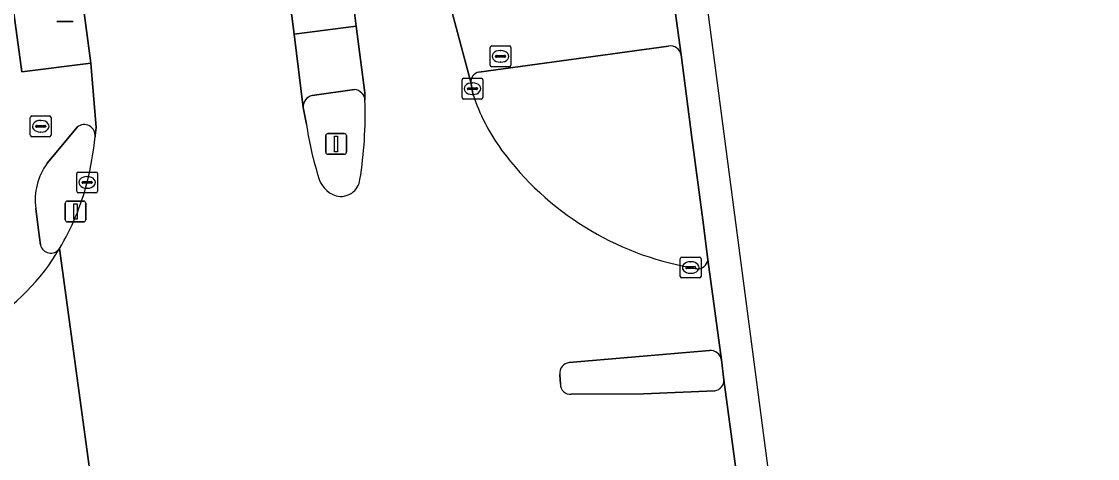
# Model space of a CAD drawing. Extents: x 160554 to 161248, y 385329 to 386506.
# Drawn here: x 161161.2 to 161213.1, y 385731.1 to 385752.1 of the extents above; entities that cross this region are included whole.
import ezdxf

# ---------------------------------------------------------------- set-up
doc = ezdxf.new("R2010")
doc.units = 0
for name, color, linetype in [('IMGEO_Fietspad_gesloten', 7, 'Continuous'), ('IMGEO_Kolk', 7, 'Continuous'), ('IMGEO_Lichtmast', 7, 'Continuous'), ('IMGEO_OVBaan_gesloten', 7, 'Continuous'), ('IMGEO_Rijbaan_regionaal_gesloten', 7, 'Continuous'), ('IMGEO_Rioolput', 7, 'Continuous'), ('IMGEO_Verkeerseiland_gesloten', 7, 'Continuous'), ('IMGEO_Verkeerseiland_groen', 7, 'Continuous'), ('IMGEO_Verkeersregelinstallatiepaal', 7, 'Continuous'), ('IMGEO_Voetpad_open', 7, 'Continuous')]:
    doc.layers.add(name, color=color, linetype=linetype)

msp = doc.modelspace()

# ---------------------------------------------------------------- linework, layer by layer
at = {"layer": 'IMGEO_Fietspad_gesloten'}
for points in [[(161164.778, 385746.597), (161164.791, 385746.66), (161164.83, 385747.039), (161164.571, 385750.139), (161161.251, 385749.726), (161160.791, 385753.141), (161160.025, 385761.199), (161158.851, 385776.764), (161153.599, 385817.399)], [(161192.547, 385753.94), (161183.408, 385752.71), (161182.005, 385752.518), (161182.896, 385749.159)], [(161193.018, 385750.537), (161192.547, 385753.94)], [(161177.363, 385751.925), (161174.379, 385751.526), (161174.813, 385748.009)], [(161177.785, 385748.349), (161177.774, 385748.705), (161177.363, 385751.925)], [(161183.274, 385749.705), (161192.407, 385750.958)], [(161175.246, 385748.574), (161177.285, 385748.869)], [(161162.473, 385745.319), (161162.989, 385745.94), (161163.921, 385747.062)], [(161162.151, 385741.385), (161162.056, 385742.098), (161161.922, 385743.141)]]:
    msp.add_lwpolyline(points, dxfattribs=at)
for centre, radius, start, end in [((161192.497, 385750.435), 0.531, 11.0826, 99.781), ((161183.351, 385749.248), 0.463, 99.5221, 191.0876), ((161175.341, 385748.053), 0.53, 100.337, 184.7319), ((161177.23, 385748.316), 0.555, 3.3842, 84.3692), ((161164.256, 385746.657), 0.526, 353.4938, 129.5386), ((161164.868, 385743.554), 2.975, 143.6168, 187.989), ((161162.647, 385741.504), 0.51, 193.4459, 324.7318), ((161154.25, 385746.336), 10.197, 300.5785, 329.8151)]:
    msp.add_arc(centre, radius, start, end, dxfattribs=at)
at = {"layer": 'IMGEO_Kolk'}
for p, q in [((161182.459, 385748.482), (161182.459, 385749.334)), ((161182.534, 385749.408), (161183.386, 385749.408)), ((161182.947, 385749.188), (161182.972, 385749.188)), ((161183.46, 385749.334), (161183.46, 385748.482)), ((161182.718, 385748.902), (161182.718, 385748.914)), ((161183.156, 385748.865), (161182.758, 385748.865)), ((161182.761, 385748.951), (161183.159, 385748.951)), ((161182.97, 385748.628), (161182.945, 385748.628)), ((161183.202, 385748.914), (161183.202, 385748.902)), ((161183.386, 385748.408), (161182.534, 385748.408)), ((161163.895, 385743.971), (161163.895, 385744.823)), ((161163.97, 385744.897), (161164.822, 385744.897)), ((161164.197, 385744.44), (161164.595, 385744.44)), ((161164.383, 385744.677), (161164.408, 385744.677)), ((161164.896, 385744.823), (161164.896, 385743.971)), ((161164.154, 385744.391), (161164.154, 385744.403)), ((161164.592, 385744.354), (161164.194, 385744.354)), ((161164.406, 385744.117), (161164.381, 385744.117)), ((161164.638, 385744.403), (161164.638, 385744.391)), ((161164.822, 385743.897), (161163.97, 385743.897)), ((161193.05, 385740.801), (161193.902, 385740.801)), ((161192.975, 385739.875), (161192.975, 385740.727)), ((161193.234, 385740.295), (161193.234, 385740.307)), ((161193.277, 385740.344), (161193.675, 385740.344)), ((161193.463, 385740.581), (161193.488, 385740.581)), ((161193.718, 385740.307), (161193.718, 385740.295)), ((161193.976, 385740.727), (161193.976, 385739.875)), ((161193.902, 385739.801), (161193.05, 385739.801)), ((161193.672, 385740.258), (161193.274, 385740.258)), ((161193.486, 385740.021), (161193.461, 385740.021))]:
    msp.add_line(p, q, dxfattribs=at)
for points in [[(161182.459, 385748.482), (161182.459, 385749.334)], [(161182.534, 385749.408), (161183.386, 385749.408)], [(161183.46, 385749.334), (161183.46, 385748.482)], [(161183.386, 385748.408), (161182.534, 385748.408)], [(161163.895, 385743.971), (161163.895, 385744.823)], [(161163.97, 385744.897), (161164.822, 385744.897)], [(161164.896, 385744.823), (161164.896, 385743.971)], [(161164.822, 385743.897), (161163.97, 385743.897)], [(161193.05, 385740.801), (161193.902, 385740.801)], [(161192.975, 385739.875), (161192.975, 385740.727)], [(161193.976, 385740.727), (161193.976, 385739.875)], [(161193.902, 385739.801), (161193.05, 385739.801)]]:
    msp.add_lwpolyline(points, dxfattribs=at)
for centre, radius, start, end in [((161182.536, 385749.332), 0.0765, 91.552, 178.448), ((161182.536, 385749.332), 0.0765, 91.552, 178.448), ((161183.384, 385749.332), 0.0765, 1.552, 88.448), ((161183.384, 385749.332), 0.0765, 1.552, 88.448), ((161182.758, 385748.911), 0.0403, 85.8775, 175.7526), ((161182.755, 385748.901), 0.0366, 178.938, 274.7102), ((161183.159, 385748.908), 0.043, 264.8664, 352.4533), ((161183.163, 385748.913), 0.0386, 1.7309, 96.639), ((161182.536, 385748.484), 0.0765, 181.552, 268.448), ((161182.536, 385748.484), 0.0765, 181.552, 268.448), ((161183.384, 385748.484), 0.0765, 271.552, 358.448), ((161183.384, 385748.484), 0.0765, 271.552, 358.448), ((161163.972, 385744.821), 0.0765, 91.552, 178.448), ((161163.972, 385744.821), 0.0765, 91.552, 178.448), ((161164.194, 385744.4), 0.0403, 85.8775, 175.7526), ((161164.599, 385744.402), 0.0386, 1.7309, 96.639), ((161164.82, 385744.821), 0.0765, 1.552, 88.448), ((161164.82, 385744.821), 0.0765, 1.552, 88.448), ((161163.972, 385743.973), 0.0765, 181.552, 268.448), ((161163.972, 385743.973), 0.0765, 181.552, 268.448), ((161164.191, 385744.39), 0.0366, 178.938, 274.7102), ((161164.595, 385744.397), 0.043, 264.8664, 352.4533), ((161164.82, 385743.973), 0.0765, 271.552, 358.448), ((161164.82, 385743.973), 0.0765, 271.552, 358.448), ((161193.052, 385740.725), 0.0765, 91.552, 178.448), ((161193.052, 385740.725), 0.0765, 91.552, 178.448), ((161193.9, 385740.725), 0.0765, 1.552, 88.448), ((161193.9, 385740.725), 0.0765, 1.552, 88.448), ((161193.274, 385740.304), 0.0403, 85.8775, 175.7526), ((161193.271, 385740.294), 0.0366, 178.938, 274.7102), ((161193.675, 385740.301), 0.043, 264.8664, 352.4533), ((161193.679, 385740.306), 0.0386, 1.7309, 96.639), ((161193.052, 385739.877), 0.0765, 181.552, 268.448), ((161193.052, 385739.877), 0.0765, 181.552, 268.448), ((161193.9, 385739.877), 0.0765, 271.552, 358.448), ((161193.9, 385739.877), 0.0765, 271.552, 358.448)]:
    msp.add_arc(centre, radius, start, end, dxfattribs=at)
for centre, major_axis, ratio, start_param, end_param in [((161182.946, 385748.908), (-0.387, 0.002), 0.722429, 4.712389, 7.853982), ((161182.971, 385748.908), (-0.39, 0.002), 0.717154, 1.570796, 4.712389), ((161164.382, 385744.397), (-0.387, 0.002), 0.722429, 4.712389, 7.853982), ((161164.407, 385744.397), (-0.39, 0.002), 0.717154, 1.570796, 4.712389), ((161193.462, 385740.301), (-0.387, 0.002), 0.722429, 4.712389, 7.853982), ((161193.487, 385740.301), (-0.39, 0.002), 0.717154, 1.570796, 4.712389)]:
    msp.add_ellipse(centre, major_axis=major_axis, ratio=ratio, start_param=start_param, end_param=end_param, dxfattribs=at)
at = {"layer": 'IMGEO_Lichtmast'}
for p, q in [((161175.897, 385745.85), (161175.897, 385746.65)), ((161175.897, 385746.65), (161175.897, 385745.85)), ((161175.997, 385746.75), (161176.787, 385746.75)), ((161176.787, 385746.75), (161175.997, 385746.75)), ((161176.887, 385746.65), (161176.887, 385745.85)), ((161176.887, 385745.85), (161176.887, 385746.65)), ((161176.787, 385745.75), (161175.997, 385745.75)), ((161175.997, 385745.75), (161176.787, 385745.75)), ((161163.345, 385742.599), (161163.345, 385743.399)), ((161163.345, 385743.399), (161163.345, 385742.599)), ((161163.445, 385743.499), (161164.235, 385743.499)), ((161164.235, 385743.499), (161163.445, 385743.499)), ((161164.335, 385743.399), (161164.335, 385742.599)), ((161164.335, 385742.599), (161164.335, 385743.399)), ((161164.235, 385742.499), (161163.445, 385742.499)), ((161163.445, 385742.499), (161164.235, 385742.499))]:
    msp.add_line(p, q, dxfattribs=at)
for points in [[(161176.317, 385746.625), (161176.467, 385746.625), (161176.467, 385745.875), (161176.317, 385745.875), (161176.317, 385746.625)], [(161163.765, 385743.374), (161163.915, 385743.374), (161163.915, 385742.624), (161163.765, 385742.624), (161163.765, 385743.374)]]:
    msp.add_lwpolyline(points, dxfattribs=at)
for centre, start, end in [((161175.997, 385746.65), 90, 180), ((161175.997, 385746.65), 90, 180), ((161176.787, 385746.65), 0, 90), ((161176.787, 385746.65), 360, 90), ((161175.997, 385745.85), 180, 270), ((161175.997, 385745.85), 180, 270), ((161176.787, 385745.85), 270, 0), ((161176.787, 385745.85), 270, 0), ((161163.445, 385743.399), 90, 180), ((161163.445, 385743.399), 90, 180), ((161164.235, 385743.399), 0, 90), ((161164.235, 385743.399), 360, 90), ((161163.445, 385742.599), 180, 270), ((161163.445, 385742.599), 180, 270), ((161164.235, 385742.599), 270, 0), ((161164.235, 385742.599), 270, 0)]:
    msp.add_arc(centre, 0.1, start, end, dxfattribs=at)
at = {"layer": 'IMGEO_OVBaan_gesloten'}
for points in [[(161213.073, 385609.979), (161196.575, 385735.387), (161182.706, 385840.813), (161167.141, 385959.129), (161140.774, 386160.649)], [(161139.162, 386158.234), (161139.958, 386152.089), (161140.803, 386145.482), (161141.188, 386142.52), (161141.548, 386139.783), (161145.073, 386113.098), (161149.257, 386081.304), (161156.366, 386027.725), (161169.507, 385928.499), (161170.47, 385921.206), (161171.762, 385911.427), (161191.085, 385765.148), (161192.123, 385757.419), (161192.129, 385757.369), (161192.547, 385753.94), (161193.018, 385750.537), (161193.532, 385746.558), (161194.059, 385742.593), (161194.306, 385740.679), (161194.958, 385735.855), (161195.08, 385734.903), (161196.215, 385726.449)]]:
    msp.add_lwpolyline(points, dxfattribs=at)
at = {"layer": 'IMGEO_Rijbaan_regionaal_gesloten'}
for points in [[(161157.382, 385804.633), (161163.307, 385759.771), (161163.452, 385758.522), (161164.132, 385753.535), (161164.571, 385750.139), (161164.83, 385747.039), (161164.791, 385746.66), (161164.778, 385746.597)], [(161174.813, 385748.009), (161174.379, 385751.526), (161173.94, 385754.892), (161171.633, 385772.262), (161169.863, 385785.251), (161168.893, 385792.102)], [(161182.979, 385748.66), (161182.896, 385749.159), (161182.005, 385752.518), (161181.119, 385755.811), (161180.918, 385756.895), (161177.556, 385776.091), (161176.166, 385784.258)], [(161174.626, 385772.42), (161176.631, 385757.563), (161176.879, 385755.872), (161176.943, 385755.268), (161177.363, 385751.925), (161177.774, 385748.705), (161177.785, 385748.349)], [(161174.967, 385747.205), (161174.813, 385748.009)], [(161165.338, 385724.616), (161163.064, 385741.209)], [(161163.064, 385741.209), (161165.338, 385724.616), (161165.45, 385724.513), (161165.613, 385724.367)], [(161193.766, 385740.232), (161193.476, 385740.301)], [(161194.958, 385735.855), (161194.306, 385740.679)], [(161187.619, 385735.728), (161190.625, 385735.991), (161194.377, 385736.308)], [(161187.2, 385734.685), (161187.171, 385735.158)], [(161196.215, 385726.449), (161195.08, 385734.903)], [(161194.64, 385734.373), (161191.21, 385734.222), (161187.715, 385734.203)]]:
    msp.add_lwpolyline(points, dxfattribs=at)
for centre, radius, start, end in [((161192.159, 385751.668), 9.66, 198.1404, 216.2535), ((161157.648, 385747.708), 20.147, 350.9247, 1.8236), ((161190.115, 385749.305), 15.293, 187.8944, 197.3263), ((161151.031, 385747.851), 13.804, 345.5105, 354.7887), ((161196, 385754.528), 14.449, 216.3925, 259.9401), ((161176.79, 385744.986), 1.295, 190.4501, 252.4389), ((161176.621, 385744.654), 0.93, 256.1585, 352.3468), ((161152.835, 385747.355), 11.933, 329.0002, 345.6478), ((161154.25, 385746.336), 10.197, 300.5785, 329.8151), ((161193.794, 385740.748), 0.517, 266.9471, 352.2874), ((161194.416, 385735.759), 0.55, 10.0133, 94.1004), ((161187.684, 385735.216), 0.516, 97.233, 186.4348), ((161187.677, 385734.678), 0.477, 179.1845, 274.607), ((161194.566, 385734.882), 0.514, 278.2354, 2.3664)]:
    msp.add_arc(centre, radius, start, end, dxfattribs=at)
at = {"layer": 'IMGEO_Rioolput'}
for p, q in [((161183.814, 385750.039), (161183.814, 385750.891)), ((161183.889, 385750.965), (161184.741, 385750.965)), ((161184.302, 385750.745), (161184.327, 385750.745)), ((161184.815, 385750.891), (161184.815, 385750.039)), ((161184.073, 385750.459), (161184.073, 385750.471)), ((161184.511, 385750.422), (161184.113, 385750.422)), ((161184.116, 385750.508), (161184.514, 385750.508)), ((161184.325, 385750.185), (161184.3, 385750.185)), ((161184.557, 385750.471), (161184.557, 385750.459)), ((161184.741, 385749.965), (161183.889, 385749.965)), ((161161.737, 385747.599), (161162.589, 385747.599)), ((161161.662, 385746.673), (161161.662, 385747.525)), ((161161.921, 385747.093), (161161.921, 385747.105)), ((161162.359, 385747.056), (161161.961, 385747.056)), ((161161.964, 385747.142), (161162.362, 385747.142)), ((161162.15, 385747.379), (161162.175, 385747.379)), ((161162.405, 385747.105), (161162.405, 385747.093)), ((161162.663, 385747.525), (161162.663, 385746.673)), ((161162.589, 385746.599), (161161.737, 385746.599)), ((161162.173, 385746.819), (161162.148, 385746.819))]:
    msp.add_line(p, q, dxfattribs=at)
for points in [[(161183.814, 385750.039), (161183.814, 385750.891)], [(161183.889, 385750.965), (161184.741, 385750.965)], [(161184.815, 385750.891), (161184.815, 385750.039)], [(161184.741, 385749.965), (161183.889, 385749.965)], [(161161.737, 385747.599), (161162.589, 385747.599)], [(161161.662, 385746.673), (161161.662, 385747.525)], [(161162.663, 385747.525), (161162.663, 385746.673)], [(161162.589, 385746.599), (161161.737, 385746.599)]]:
    msp.add_lwpolyline(points, dxfattribs=at)
for centre, radius, start, end in [((161183.891, 385750.889), 0.0765, 91.552, 178.448), ((161183.891, 385750.889), 0.0765, 91.552, 178.448), ((161184.739, 385750.889), 0.0765, 1.552, 88.448), ((161184.739, 385750.889), 0.0765, 1.552, 88.448), ((161184.113, 385750.468), 0.0403, 85.8775, 175.7526), ((161184.11, 385750.458), 0.0366, 178.938, 274.7102), ((161184.514, 385750.465), 0.043, 264.8664, 352.4533), ((161184.518, 385750.47), 0.0386, 1.7309, 96.639), ((161183.891, 385750.041), 0.0765, 181.552, 268.448), ((161183.891, 385750.041), 0.0765, 181.552, 268.448), ((161184.739, 385750.041), 0.0765, 271.552, 358.448), ((161184.739, 385750.041), 0.0765, 271.552, 358.448), ((161161.739, 385747.523), 0.0765, 91.552, 178.448), ((161161.739, 385747.523), 0.0765, 91.552, 178.448), ((161162.587, 385747.523), 0.0765, 1.552, 88.448), ((161162.587, 385747.523), 0.0765, 1.552, 88.448), ((161161.961, 385747.102), 0.0403, 85.8775, 175.7526), ((161161.958, 385747.092), 0.0366, 178.938, 274.7102), ((161162.362, 385747.099), 0.043, 264.8664, 352.4533), ((161162.366, 385747.104), 0.0386, 1.7309, 96.639), ((161161.739, 385746.675), 0.0765, 181.552, 268.448), ((161161.739, 385746.675), 0.0765, 181.552, 268.448), ((161162.587, 385746.675), 0.0765, 271.552, 358.448), ((161162.587, 385746.675), 0.0765, 271.552, 358.448)]:
    msp.add_arc(centre, radius, start, end, dxfattribs=at)
for centre, major_axis, ratio, start_param, end_param in [((161184.301, 385750.465), (-0.387, 0.002), 0.722429, 4.712389, 7.853982), ((161184.326, 385750.465), (-0.39, 0.002), 0.717154, 1.570796, 4.712389), ((161162.149, 385747.099), (-0.387, 0.002), 0.722429, 4.712389, 7.853982), ((161162.174, 385747.099), (-0.39, 0.002), 0.717154, 1.570796, 4.712389)]:
    msp.add_ellipse(centre, major_axis=major_axis, ratio=ratio, start_param=start_param, end_param=end_param, dxfattribs=at)
at = {"layer": 'IMGEO_Verkeerseiland_gesloten'}
for points in [[(161177.285, 385748.869), (161175.246, 385748.574)], [(161174.813, 385748.009), (161174.967, 385747.205)], [(161163.921, 385747.062), (161162.989, 385745.94), (161162.473, 385745.319)], [(161161.922, 385743.141), (161162.056, 385742.098), (161162.151, 385741.385)], [(161194.377, 385736.308), (161190.625, 385735.991), (161187.619, 385735.728)], [(161195.08, 385734.903), (161194.958, 385735.855)], [(161187.171, 385735.158), (161187.2, 385734.685)], [(161187.715, 385734.203), (161191.21, 385734.222), (161194.64, 385734.373)]]:
    msp.add_lwpolyline(points, dxfattribs=at)
for centre, radius, start, end in [((161175.341, 385748.053), 0.53, 100.337, 184.7319), ((161177.23, 385748.316), 0.555, 3.3842, 84.3692), ((161157.648, 385747.708), 20.147, 350.9247, 1.8236), ((161164.256, 385746.657), 0.526, 353.4938, 129.5386), ((161190.115, 385749.305), 15.293, 187.8944, 197.3263), ((161151.031, 385747.851), 13.804, 345.5105, 354.7887), ((161164.868, 385743.554), 2.975, 143.6168, 187.989), ((161176.79, 385744.986), 1.295, 190.4501, 252.4389), ((161176.621, 385744.654), 0.93, 256.1585, 352.3468), ((161152.835, 385747.355), 11.933, 329.0002, 345.6478), ((161162.647, 385741.504), 0.51, 193.4459, 324.7318), ((161194.416, 385735.759), 0.55, 10.0133, 94.1004), ((161187.684, 385735.216), 0.516, 97.233, 186.4348), ((161187.677, 385734.678), 0.477, 179.1845, 274.607), ((161194.566, 385734.882), 0.514, 278.2354, 2.3664)]:
    msp.add_arc(centre, radius, start, end, dxfattribs=at)
at = {"layer": 'IMGEO_Verkeerseiland_groen'}
for points in [[(161192.407, 385750.958), (161183.274, 385749.705)], [(161194.306, 385740.679), (161194.059, 385742.593), (161193.532, 385746.558), (161193.018, 385750.537)], [(161182.896, 385749.159), (161182.979, 385748.66)], [(161193.476, 385740.301), (161193.766, 385740.232)]]:
    msp.add_lwpolyline(points, dxfattribs=at)
for centre, radius, start, end in [((161192.497, 385750.435), 0.531, 11.0826, 99.781), ((161183.351, 385749.248), 0.463, 99.5221, 191.0876), ((161192.159, 385751.668), 9.66, 198.1404, 216.2535), ((161196, 385754.528), 14.449, 216.3925, 259.9401), ((161193.794, 385740.748), 0.517, 266.9471, 352.2874)]:
    msp.add_arc(centre, radius, start, end, dxfattribs=at)
at = {"layer": 'IMGEO_Verkeersregelinstallatiepaal'}
for p, q in [((161163.726, 385752.14), (161162.936, 385752.14)), ((161162.936, 385752.14), (161163.726, 385752.14))]:
    msp.add_line(p, q, dxfattribs=at)
at = {"layer": 'IMGEO_Voetpad_open'}
for points in [[(161173.94, 385754.892), (161174.379, 385751.526), (161177.363, 385751.925), (161176.943, 385755.268)], [(161160.791, 385753.141), (161161.251, 385749.726), (161164.571, 385750.139), (161164.132, 385753.535)]]:
    msp.add_lwpolyline(points, dxfattribs=at)

doc.saveas('drawing.dxf')
